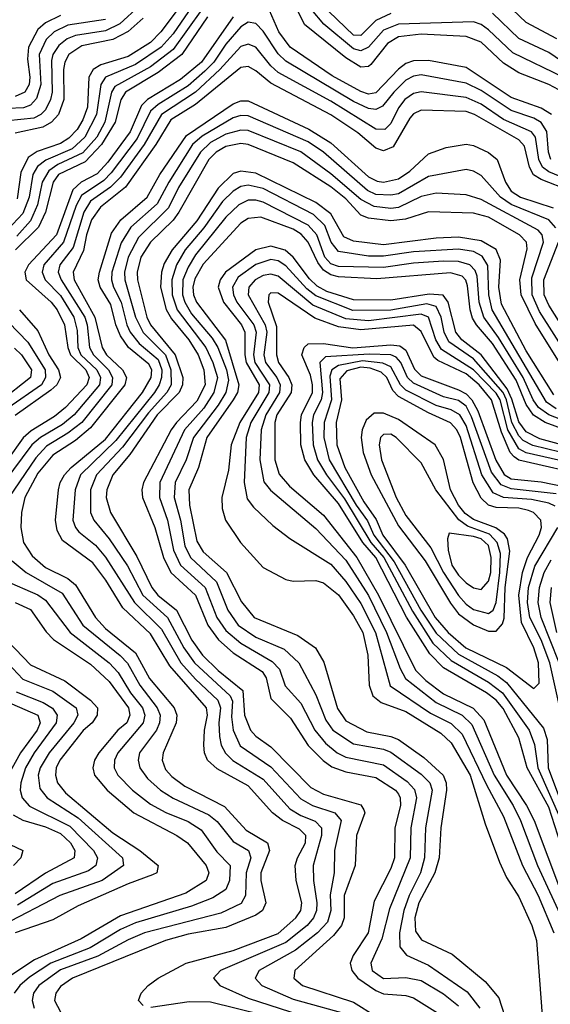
# Model space of a CAD drawing. Header units: inches. Extents: x 501365 to 657855, y 482276 to 547543.
# Tile 335 of 656: x 612322 to 613734, y 486480 to 489103. Entities that reach past the tile are written whole.
import ezdxf

# ---------------------------------------------------------------- set-up
doc = ezdxf.new("R2010")
doc.units = ezdxf.units.IN
doc.header["$MEASUREMENT"] = 0
doc.layers.add('A6418', color=7, linetype='Continuous')

msp = doc.modelspace()

# ---------------------------------------------------------------- linework, layer by layer
at = {"layer": 'A6418', "color": 5}
for points, elevation in [([(612762.3, 489157.7), (612697.1, 489070), (612670, 489042.3), (612610, 489004.6), (612537.7, 488982.3), (612516.9, 488970), (612505.4, 488950), (612501.7, 488870), (612490, 488836.4), (612474.2, 488810), (612452.5, 488787.5), (612430, 488773.3), (612368.2, 488751.8), (612344, 488736), (612324.5, 488695.5), (612314.5, 488625.5)], 2920), ([(612781.1, 489138.9), (612730, 489065.5), (612698.3, 489030), (612630, 488983.7), (612550.2, 488949.8), (612537.8, 488930), (612526.5, 488850), (612495.3, 488790), (612461, 488759), (612391.2, 488728.8), (612368.6, 488711.4), (612357, 488690), (612347.1, 488630), (612330, 488586.1), (612277.1, 488530)], 2940), ([(612640.2, 489139.8), (612588.5, 489091.5), (612550, 489072.9), (612470, 489060.8), (612448.2, 489051.8), (612425.6, 489034.4), (612409.5, 489010.5), (612405.9, 488994.1), (612407.7, 488910), (612404, 488890), (612390, 488863.1), (612377.5, 488850), (612359.5, 488840.5), (612290, 488833)], 2860), ([(612806.3, 489130), (612730, 489023.5), (612670, 488977.4), (612575.1, 488924.9), (612566.4, 488910), (612548.6, 488830), (612527.3, 488790), (612490, 488747.8), (612423.3, 488716.7), (612399.6, 488700.4), (612381.7, 488670), (612369.4, 488610), (612350, 488567), (612313.6, 488526.4)], 2960), ([(613737.2, 488850), (613710, 488867), (613630, 488895.2), (613510, 488975.3), (613410, 488993.7), (613370, 488993), (613350, 488985.7), (613330, 488970.9), (613270, 488908.2), (613250, 488904.5), (613230, 488911.6), (613153.5, 488953.5), (613041.4, 489030), (613011.6, 489070), (612986.9, 489126.9)], 3020), ([(613770, 488908.7), (613730, 488929.8), (613650, 488961), (613610, 488987.4), (613550, 489043.3), (613510, 489058.2), (613390, 489064.2), (613330, 489056.9), (613301, 489039), (613256.5, 488983.5), (613250, 488978.4), (613230, 488976.4), (613190, 489001.4), (613079.8, 489090), (613060, 489130)], 2980), ([(613770, 488948.4), (613634.6, 489014.6), (613570, 489075.8), (613550, 489090.2), (613530, 489097.3), (613330, 489091.2), (613290, 489075), (613250, 489029.2), (613230, 489020.2), (613210, 489025.5), (613131.2, 489091.2), (613098.8, 489130)], 2960), ([(613310, 489119), (613270, 489100.6), (613230, 489060.4), (613210, 489061.5), (613144.7, 489124.7)], 2940), ([(613751.4, 489051.5), (613670, 489095.1), (613633.9, 489130)], 2920), ([(612889.5, 489110), (612806, 488990), (612750, 488943.8), (612662, 488890), (612645.6, 488874.4), (612616, 488804), (612556.6, 488723.4), (612527.8, 488692.2), (612485.3, 488670), (612462.8, 488650), (612419.5, 488530), (612345.4, 488450), (612335, 488430), (612339, 488410), (612405.6, 488350), (612421.4, 488330), (612441.2, 488290), (612449.5, 488230), (612456.5, 488210), (612498, 488170), (612507, 488150), (612500.6, 488130), (612443.9, 488070), (612414.2, 488045.8), (612352, 488008), (612330.9, 487989.1), (612289.1, 487930)], 3020), ([(612550, 489103), (612450, 489087.8), (612413.2, 489070), (612391.7, 489050), (612373.6, 489010), (612378.2, 488930), (612366.8, 488893.2), (612350, 488875.2), (612331.8, 488868.2), (612290, 488866.5)], 2840), ([(612430, 489113.7), (612390, 489094.7), (612370, 489076.8), (612345.4, 489030), (612342.5, 488997.5), (612348.6, 488950), (612346.6, 488930), (612335.2, 488910), (612310, 488898.2)], 2820), ([(612650, 489106.8), (612610, 489071.1), (612570, 489049.8), (612486.7, 489033.3), (612452.2, 489010), (612441.5, 488990), (612438.3, 488970), (612439.4, 488890), (612425, 488850), (612405.9, 488830), (612383.4, 488816.6), (612310, 488800.3)], 2880), ([(612821.2, 489110), (612753.7, 489010), (612690, 488961.8), (612603.2, 488910), (612590.5, 488889.5), (612575.8, 488830), (612539.6, 488770), (612495.8, 488724.2), (612424.7, 488690), (612410.3, 488669.7), (612389.9, 488590), (612371.3, 488550), (612310.4, 488489.6)], 2980), ([(613840.3, 488940.3), (613730, 489015.4), (613650, 489052.6), (613580.5, 489120.5)], 2940), ([(613735.4, 488730), (613729.2, 488750), (613725.1, 488805.1), (613710, 488828.6), (613690, 488840.9), (613630, 488860.8), (613550, 488913.8), (613510, 488933.6), (613390, 488955.5), (613370, 488952.1), (613350, 488941.5), (613317.5, 488910), (613287.9, 488872.1), (613270, 488863.4), (613250, 488866), (613210, 488885.1), (613030, 488992.7), (613010, 489011.9), (612970, 489072.2), (612950, 489093), (612930, 489096), (612910, 489083.5), (612870, 489037.2), (612838.4, 488990), (612814.7, 488965.3), (612770, 488926.6), (612690, 488876.9), (612670, 488858.9), (612634, 488786), (612565.4, 488694.6), (612545.3, 488674.7), (612485.8, 488634.3), (612472.2, 488607.8), (612438.3, 488510), (612386.1, 488450), (612381.3, 488430), (612389.6, 488410), (612430, 488368.5), (612465.8, 488310), (612474.9, 488274.9), (612476, 488230), (612484.2, 488210), (612526.8, 488170), (612536.3, 488150), (612533.8, 488130), (612466.8, 488050), (612435.3, 488024.7), (612376.6, 487990), (612353.8, 487970), (612279.2, 487870)], 3040), ([(613810, 488664.5), (613730, 488697.6), (613713.3, 488710), (613703.9, 488730), (613694.9, 488790), (613684.1, 488804.1), (613610, 488837.2), (613550, 488877.8), (613510, 488895.8), (613390, 488910.6), (613370, 488906.3), (613347.3, 488890), (613330, 488868.4), (613310, 488825.9), (613294.1, 488810), (613270, 488811.1), (613150, 488886), (613010, 488962.3), (612990, 488979.7), (612950, 489029.6), (612930, 489038), (612910, 489031.7), (612854.8, 488970), (612790, 488910), (612699.2, 488850), (612653.1, 488770), (612590, 488683.3), (612563.6, 488656.4), (612510, 488619.2), (612492, 488590), (612463.6, 488496.4), (612428.9, 488450), (612424.2, 488430), (612431.9, 488410), (612494.7, 488310), (612501.4, 488290), (612507.5, 488230), (612517.8, 488210), (612557.7, 488170), (612568.3, 488150), (612567.1, 488130), (612486.8, 488030), (612450, 488001), (612393, 487967), (612364.4, 487935.6), (612292.5, 487830)], 3060), ([(613787, 488647), (613710, 488676.8), (613689.7, 488689.7), (613679.1, 488710), (613665.5, 488765.5), (613650, 488782.9), (613532.1, 488850), (613510, 488858.3), (613390, 488862.2), (613370, 488852.3), (613359.9, 488840.1), (613315.8, 488764.2), (613290, 488753.7), (613270, 488760.7), (613221.8, 488801.8), (613150, 488849.4), (612990, 488933.6), (612950, 488966.9), (612930, 488978.4), (612910, 488975.2), (612790, 488876.5), (612724.4, 488835.6), (612684, 488770), (612603.2, 488656.8), (612536.4, 488603.6), (612512.7, 488570), (612499.2, 488530), (612491.9, 488488.1), (612463.9, 488430), (612466.8, 488410), (612521.6, 488310), (612541, 488230), (612553, 488210), (612595.3, 488170), (612606.1, 488150), (612601.9, 488130), (612510, 488015.2), (612470, 487981.9), (612410, 487942.5), (612370, 487894.7), (612335.3, 487830), (612326.2, 487790), (612324.7, 487750), (612331.9, 487710), (612355, 487675), (612390, 487643.5), (612450, 487614.3), (612470, 487597.6), (612523.5, 487510), (612550, 487481.4), (612630, 487416.5), (612667.6, 487347.6), (612733, 487270), (612739.6, 487250), (612738.3, 487230), (612704, 487150), (612700.7, 487130), (612710, 487105.7), (612726.5, 487086.5), (612761.2, 487061.2), (612867.2, 487007.2), (612924.2, 486944.2), (612980.9, 486910), (612986.9, 486890), (612963.7, 486830), (612963.9, 486810), (612977, 486750), (612967.7, 486730), (612950, 486717.4), (612870, 486684.7), (612770, 486666.4), (612710.1, 486650), (612462, 486550), (612430, 486527), (612417.4, 486510), (612414.7, 486490), (612430, 486460.1)], 3080), ([(612650, 486476.8), (612638.3, 486490), (612645.3, 486510), (612664, 486530), (612690.1, 486550), (612764.8, 486590), (612890, 486623), (613010, 486668.4), (613056.9, 486710), (613069.8, 486730), (613072.7, 486750), (613057.9, 486810), (613055.3, 486850), (613060.8, 486870), (613082.3, 486910), (613083.5, 486930), (613066.7, 486946.7), (613021.4, 486970), (612994.4, 486990), (612930, 487062.2), (612847.1, 487107.2), (612821.3, 487130), (612813.3, 487150), (612812.1, 487170), (612814, 487210), (612822, 487250), (612819.2, 487270), (612721.5, 487381.5), (612670, 487466.5), (612596, 487536), (612551.3, 487610), (612516.2, 487656.2), (612435.7, 487715.7), (612421.7, 487741.7), (612416.5, 487770), (612424.9, 487850), (612429.5, 487870), (612440.8, 487890), (612458.4, 487910), (612550, 487985.1), (612648.5, 488110), (612671.9, 488150), (612673.5, 488170), (612665.5, 488185.5), (612611.7, 488230), (612590, 488260.3), (612577.5, 488290), (612564.1, 488344.1), (612535.9, 488390), (612530.7, 488410), (612533.7, 488430), (612566.2, 488533.8), (612590.5, 488569.5), (612661.3, 488630), (612695, 488690), (612765.5, 488794.5), (612890, 488878.9), (612910, 488886.7), (612930, 488886.8), (613091.3, 488811.3), (613150, 488775.1), (613250, 488683.8), (613272.9, 488672.9), (613290.2, 488669.8), (613330, 488678.7), (613360.6, 488699.4), (613410, 488745.4), (613457.3, 488762.7), (613510, 488771.2), (613530, 488767.7), (613570, 488749.1), (613592.6, 488730), (613615.3, 488670), (613630, 488646.1), (613654.6, 488630), (613741.8, 488601.8)], 3120), ([(613748.7, 488548.7), (613730, 488569.7), (613630, 488610.3), (613602, 488630), (613550, 488687.7), (613530, 488699.7), (613510, 488703.4), (613410, 488685.4), (613330, 488639.1), (613310, 488635.2), (613270, 488636.9), (613247.7, 488647.7), (613130, 488750.2), (613090, 488777.5), (612930, 488846.5), (612910, 488847.4), (612890, 488841), (612807.6, 488792.3), (612782, 488770), (612718.7, 488670), (612688, 488612), (612617.3, 488550), (612591.4, 488508.6), (612567.1, 488430), (612565.6, 488410), (612571.5, 488390), (612592.1, 488350), (612606.6, 488290), (612616.1, 488270), (612639.9, 488239.9), (612690, 488197.6), (612700.3, 488170), (612699.4, 488150), (612693.3, 488130), (612680.4, 488110), (612578, 487982), (612483.2, 487890), (612469, 487850), (612462.9, 487770), (612469.8, 487750), (612479, 487739), (612523.1, 487703.1), (612550, 487671), (612627.1, 487550), (612699.4, 487479.4), (612750.8, 487390), (612790, 487345.8), (612849.1, 487290), (612856.2, 487270), (612851.4, 487230), (612853.5, 487193.5), (612858.4, 487170), (612869.1, 487149.1), (612889.2, 487129.2), (612970, 487080.1), (613041, 487001), (613070, 486983.2), (613107.9, 486967.9), (613125.2, 486950), (613125.3, 486930), (613103.1, 486850), (613103.6, 486810), (613112.3, 486750), (613111.8, 486730), (613104.1, 486710), (613086.8, 486690), (613030, 486644.5), (612855.9, 486570), (612837.6, 486550), (612854.3, 486530), (612930, 486496.6), (613070, 486451.1)], 3140), ([(613810, 488161.4), (613705.6, 488325.6), (613685.7, 488370), (613684.9, 488415.1), (613716, 488510), (613712.3, 488530), (613701.8, 488541.8), (613550, 488623.7), (613510, 488636.4), (613430, 488640.7), (613390, 488631.5), (613330, 488602.7), (613310, 488600.2), (613265.1, 488605.1), (613230, 488623.4), (613150, 488692.6), (613070, 488751.1), (612930, 488807.2), (612910, 488808.7), (612870, 488797.6), (612830, 488775.4), (612802.6, 488750), (612744.6, 488655.4), (612718.1, 488601.9), (612637.6, 488522.4), (612610.2, 488470), (612600.9, 488430), (612601.1, 488410), (612630.2, 488310), (612650, 488269.8), (612709.7, 488209.7), (612724.2, 488170), (612724.7, 488130), (612713.7, 488110), (612664.5, 488055.5), (612595.5, 487964.4), (612525.7, 487890), (612510.5, 487850), (612509.8, 487790), (612519, 487770), (612559.9, 487719.9), (612608.4, 487648.4), (612649.5, 487569.5), (612715.1, 487510), (612758.5, 487430), (612787.4, 487390), (612882.1, 487302.1), (612887.9, 487287.9), (612885.7, 487245.7), (612889.7, 487210), (612908.2, 487168.2), (612990, 487112.3), (613070, 487027.6), (613100.8, 487010), (613160.6, 486990), (613177.1, 486970), (613159.6, 486890), (613158.4, 486830), (613148.5, 486771.5), (613150, 486730), (613140.9, 486699.1), (613114.6, 486670), (613056.1, 486623.9), (612958.9, 486570), (612948.6, 486550), (612966.3, 486530), (613050, 486494.1), (613210, 486449.4)], 3160), ([(613790, 488139.6), (613693.5, 488293.5), (613656.5, 488370), (613652.7, 488410), (613672.8, 488492.8), (613670.6, 488510.6), (613651.9, 488530), (613570, 488576.6), (613530, 488587.8), (613410, 488590.9), (613348.4, 488571.6), (613310, 488566.6), (613250, 488574.2), (613230, 488581.7), (613190, 488626), (613150, 488657.5), (613050, 488721.2), (612930, 488770.5), (612910, 488773.4), (612870, 488764.9), (612844.4, 488750), (612824.9, 488730), (612745.5, 488590), (612730, 488569), (612669.8, 488510), (612644.2, 488470), (612634.6, 488430), (612635.3, 488410), (612660, 488310), (612670.2, 488290), (612735.8, 488210), (612755.6, 488150), (612755.4, 488130), (612745.9, 488110), (612688, 488050), (612615, 487945), (612569.8, 487890), (612553.2, 487850), (612552.1, 487830), (612563.2, 487790), (612633.2, 487673.2), (612673.3, 487590), (612689.6, 487569.6), (612739.4, 487530), (612780.3, 487450), (612808.7, 487410), (612850, 487369.6), (612915.8, 487315.8), (612920.5, 487250), (612936.1, 487210), (612950, 487194.6), (612990, 487165.9), (613097.1, 487057.1), (613130, 487039.5), (613230, 487011), (613238.1, 486998.1), (613240.8, 486990), (613218.3, 486930), (613214.4, 486850), (613185.8, 486770), (613185, 486710), (613178.2, 486690), (613156.7, 486663.3), (613053.8, 486570), (613051.1, 486550), (613074.6, 486530), (613210, 486486), (613270, 486448.4)], 3180), ([(613743.4, 488103.4), (613670, 488220.6), (613604.7, 488344.7), (613597.1, 488390), (613602, 488462), (613590, 488490.8), (613550, 488514.1), (613490, 488523.8), (613430, 488520.9), (613290, 488503.5), (613210, 488513.1), (613184.4, 488524.4), (613150, 488585.7), (613110, 488615.8), (612950, 488694.4), (612910, 488699.3), (612890, 488692.7), (612850, 488653.6), (612793, 488567), (612727.3, 488490), (612706.4, 488453.6), (612698.9, 488430), (612696.8, 488390), (612711.2, 488331.2), (612725.5, 488305.5), (612771.6, 488250), (612796.7, 488210), (612811.9, 488170), (612815.3, 488130), (612793.3, 488086.7), (612738.7, 488030), (612725.3, 488010), (612650.9, 487870), (612646.5, 487850), (612648.4, 487830), (612681.8, 487750), (612704.5, 487670), (612724.2, 487630), (612789.8, 487570), (612822.3, 487490), (612850.7, 487450.7), (612890, 487416.2), (612966.8, 487366.8), (612977.9, 487350), (612990, 487294.6), (613042.5, 487242.6), (613089.5, 487169.5), (613129.4, 487129.4), (613152.8, 487112.8), (613190, 487099.3), (613270, 487084), (613322.4, 487050), (613330, 487039.7), (613334.9, 487030), (613335.3, 487010), (613320, 486950), (613319.8, 486870), (613310, 486841.6), (613265, 486755), (613249.2, 486670), (613209, 486610), (613201.4, 486590), (613205.9, 486570), (613222.2, 486550), (613270, 486516.4), (613290, 486508.1), (613350, 486503.8), (613370, 486497.3), (613448.5, 486448.5)], 3220), ([(613750, 488065.9), (613724.4, 488084.4), (613579, 488330), (613570.2, 488370), (613568.2, 488448.2), (613553.2, 488473.2), (613530, 488485.1), (613490, 488491.1), (613370, 488484.3), (613290, 488472.6), (613250, 488473), (613170, 488485.7), (613151, 488510), (613134.2, 488554.2), (613104, 488584), (612970, 488653.4), (612930, 488662.2), (612910, 488658.1), (612890, 488646.3), (612861.8, 488618.2), (612811.7, 488548.3), (612761.8, 488490), (612738.8, 488450), (612726.4, 488410), (612727.1, 488370), (612741.1, 488330), (612817.5, 488230), (612836.1, 488190), (612848.1, 488150), (612838.8, 488110), (612812.2, 488067.8), (612760.8, 488010), (612694.4, 487870), (612693.5, 487830), (612715.2, 487770), (612730.9, 487690), (612750, 487650), (612815.8, 487590), (612846.1, 487510), (612870, 487475.5), (612910, 487442), (612993.4, 487393.4), (613013.1, 487373.1), (613028.1, 487328.1), (613070, 487281.8), (613107.4, 487210), (613135.5, 487175.5), (613166.6, 487150), (613190, 487138.4), (613290, 487118), (613353.4, 487073.4), (613372.5, 487052.5), (613377.6, 487030), (613363.2, 486950), (613361.2, 486870), (613305.8, 486734.2), (613285.4, 486654.6), (613256, 486590), (613260.2, 486570), (613290, 486548.9), (613350, 486551.4), (613390, 486543.1), (613450, 486507.8), (613490, 486476.2)], 3240), ([(613810, 488019.5), (613730.2, 488050.2), (613702.7, 488070), (613688.5, 488090), (613661.8, 488150), (613596.5, 488256.5), (613557.5, 488310), (613544.7, 488350), (613539.3, 488419.3), (613534.5, 488434.5), (613519.6, 488450), (613490, 488458.4), (613450, 488459.2), (613370, 488454.1), (613290, 488443), (613170, 488445.6), (613150, 488452.6), (613134, 488470), (613112.3, 488530), (613090, 488555.6), (612970, 488616.6), (612950, 488622.3), (612930, 488622), (612904.9, 488610), (612870, 488577.2), (612790, 488476.3), (612770, 488444), (612756.3, 488410), (612755.3, 488370), (612761.4, 488350), (612779.3, 488319.3), (612834.2, 488254.2), (612849.4, 488230), (612872.1, 488170), (612877.3, 488142.7), (612870, 488110), (612850, 488076), (612784.5, 487990), (612765, 487930), (612735.4, 487870), (612733.1, 487830), (612749.9, 487770), (612761.6, 487701.6), (612776.6, 487670), (612845.8, 487605.8), (612876.1, 487530), (612903.2, 487490), (612950, 487457.8), (613025.6, 487425.6), (613064.6, 487390), (613110, 487304.7), (613136.6, 487236.6), (613155.3, 487210), (613210, 487174), (613290, 487159.3), (613310, 487151.6), (613390, 487093), (613413.3, 487070), (613419.5, 487050), (613401.8, 486950), (613399.6, 486870), (613388.6, 486830), (613358.4, 486770), (613343.9, 486730), (613333.1, 486670), (613333.4, 486633.4), (613351, 486611), (613410, 486584.6), (613513, 486513), (613547, 486470)], 3260), ([(613810, 487997.2), (613720.5, 488030), (613689.1, 488049.1), (613670, 488077.4), (613643, 488143), (613580.6, 488240.6), (613537.5, 488290), (613527.5, 488307.5), (613520.9, 488330), (613513.9, 488393.9), (613509.1, 488409.1), (613499.2, 488419.2), (613468.9, 488428.9), (613272.5, 488412.5), (613170, 488418.2), (613150, 488423.1), (613130, 488435.5), (613115.6, 488455.6), (613090, 488510), (613071.2, 488531.2), (613050, 488544.7), (612963.6, 488576.4), (612930, 488573.1), (612910, 488561.1), (612810, 488451.2), (612787.6, 488412.4), (612782.8, 488390), (612784.5, 488370), (612792.4, 488350), (612869.4, 488249.4), (612905.3, 488130), (612901.5, 488110), (612890, 488090), (612820.2, 487990), (612797.4, 487910), (612771.5, 487850), (612773.7, 487810), (612793.4, 487713.5), (612810, 487685), (612871.8, 487630), (612911.9, 487551.9), (612946.2, 487510), (613062.5, 487462.5), (613109.3, 487429.3), (613131.4, 487391.4), (613167.9, 487267.9), (613190, 487235.3), (613245.7, 487205.7), (613310, 487193.6), (613330, 487185.6), (613397.5, 487137.5), (613449.3, 487090), (613457.3, 487070), (613457.9, 487050), (613443, 486950), (613438.5, 486870), (613427.2, 486830), (613384.1, 486750), (613373.9, 486710), (613375.2, 486675.2), (613391.4, 486651.4), (613473.2, 486613.2), (613560.6, 486540.6), (613597, 486497), (613612.1, 486450)], 3280), ([(613830, 487952.3), (613706.6, 487986.6), (613670, 488004.6), (613650, 488031.3), (613632.2, 488092.2), (613619.3, 488119.3), (613550, 488209.7), (613498.9, 488250), (613482.4, 488270), (613462.3, 488350), (613448.8, 488368.8), (613411.7, 488371.7), (613310, 488355.6), (613210, 488356.2), (613139.1, 488379.1), (613113.2, 488393.2), (613092.8, 488412.8), (613050, 488470.4), (613028.5, 488488.5), (612990, 488499.8), (612950, 488490), (612869.8, 488430), (612855.1, 488410), (612849.7, 488390), (612863.9, 488350), (612911.8, 488290), (612921.4, 488270), (612920.8, 488210), (612924.7, 488190), (612959, 488130), (612957.7, 488110), (612908.1, 488030), (612884.5, 487970), (612877.4, 487902.6), (612859.9, 487830), (612860.6, 487800.6), (612869.7, 487770), (612909.1, 487710), (612970, 487643.9), (613030, 487611.8), (613050, 487607.5), (613110, 487609.3), (613130, 487602.8), (613170, 487571), (613210, 487515), (613235, 487470), (613248.4, 487410), (613251.9, 487330), (613261.6, 487301.6), (613283.6, 487283.6), (613350, 487259.9), (613442.5, 487202.5), (613470, 487176.3), (613520.8, 487090), (613560.4, 486960.4), (613598.7, 486858.7), (613617.7, 486817.7), (613650, 486766.3), (613684.7, 486690), (613697.2, 486650), (613712.8, 486450)], 3320), ([(613830, 488184), (613730, 488342.4), (613718, 488370), (613717.3, 488410), (613755.8, 488510)], 3140), ([(613870, 487924.5), (613688.1, 487968.1), (613661.7, 487981.7), (613650, 487994), (613631.5, 488030), (613617.9, 488090), (613608.4, 488110), (613530, 488199), (613464.5, 488244.5), (613451.5, 488270), (613443.4, 488310), (613430, 488338.6), (613405.9, 488345.9), (613310, 488329.4), (613208.1, 488328.1), (613110, 488367), (613086.1, 488386.1), (613030, 488447.4), (613010, 488460), (612990, 488463.7), (612950, 488451.1), (612903.3, 488416.7), (612888.5, 488390), (612890.8, 488370), (612900, 488350), (612945.2, 488290), (612951.2, 488270), (612943.8, 488210), (612947.3, 488190), (612986.6, 488130), (612985.1, 488110), (612937.4, 488030), (612924.9, 487990), (612919.2, 487870), (612926.9, 487826.9), (612944.1, 487804.1), (612995.1, 487755.1), (613041, 487721), (613150, 487652.8), (613190, 487606.4), (613230, 487547.3), (613269.1, 487470), (613308.3, 487328.3), (613415.7, 487255.7), (613470, 487228.1), (613499.8, 487199.8), (613564.4, 487064.4), (613610, 486980.4), (613659.9, 486850), (613701.9, 486770), (613743.7, 486670)], 3340), ([(613850, 487907.8), (613670, 487949), (613650, 487959.4), (613621, 488010), (613600.7, 488090), (613590, 488107.7), (613530, 488170.5), (613444.4, 488224.4), (613429.6, 488249.6), (613409.6, 488310), (613390, 488318.1), (613250, 488301), (613190, 488305.7), (613102.1, 488342.1), (613010, 488419.6), (612990, 488424.9), (612970, 488421.4), (612948.3, 488410), (612931.6, 488390), (612929.6, 488370), (612975.4, 488290), (612979.8, 488270), (612971.3, 488210), (612975.9, 488190), (613005.8, 488150), (613015, 488130), (613013.6, 488110), (612977.2, 488050), (612964.8, 488010), (612960.6, 487930), (612971.6, 487871.6), (612989.5, 487849.5), (613110, 487747.7), (613190, 487663.1), (613250, 487568.6), (613298.5, 487470), (613334.2, 487374.2), (613348.3, 487348.3), (613430, 487284), (613499.9, 487250), (613525.7, 487225.7), (613585, 487090), (613635.2, 487010), (613654.6, 486970), (613700, 486850), (613770, 486698.2)], 3360), ([(612215.4, 488375.4), (612343.7, 488243.7), (612389.1, 488170), (612390.6, 488150), (612379.4, 488130), (612290, 488068.1)], 2960), ([(613844.9, 487884.9), (613650, 487929.3), (613638.2, 487938.1), (613627.8, 487950), (613604.1, 488004.1), (613578.1, 488090), (613544.4, 488130), (613510, 488159.2), (613434.7, 488194.7), (613423.9, 488203.9), (613390, 488272.2), (613370, 488288.8), (613230, 488276.9), (613170, 488285), (613107.4, 488307.4), (613010, 488374.6), (612990, 488375), (612984.5, 488370), (612983, 488350), (613005.7, 488285.7), (613005.1, 488210), (613010.4, 488190), (613038, 488150), (613046, 488130), (613044, 488110), (613006.6, 488050), (613000.9, 488030), (613000.9, 487930), (613012.6, 487892.6), (613040.1, 487860.1), (613130, 487783.1), (613219.4, 487670), (613276.4, 487570), (613375.4, 487370), (613402.9, 487342.9), (613450, 487307.2), (613528.5, 487268.5), (613557.5, 487237.5), (613617.2, 487090), (613670.4, 487010), (613691.6, 486970), (613834.2, 486590)], 3380), ([(612320.8, 488330), (612370, 488274.2), (612399, 488210), (612424.7, 488170), (612430.3, 488150), (612420.3, 488130), (612404.4, 488115.6), (612310, 488048.7)], 2980), ([(613826.4, 486706.4), (613730, 487005.3), (613672.3, 487110), (613650.4, 487190), (613608.3, 487268.3), (613589.9, 487289.9), (613564.1, 487310), (613450, 487376.4), (613413.2, 487413.2), (613351.4, 487511.4), (613270.1, 487670), (613235.5, 487710), (613170, 487814), (613104.5, 487890), (613080.8, 487930), (613070.2, 487970), (613068.9, 488030), (613071.6, 488050), (613101.1, 488110), (613100.8, 488130), (613095.5, 488155.5), (613073.1, 488210), (613078.6, 488230), (613090, 488239), (613130, 488239.9), (613208.3, 488228.3), (613310, 488236.6), (613333.9, 488233.9), (613350, 488222.2), (613372.3, 488172.3), (613390, 488153.7), (613490, 488116.8), (613510, 488105.9), (613525.7, 488090), (613541, 488061), (613589.5, 487929.5), (613611.4, 487891.4), (613630, 487879.8), (613710, 487871.6), (613770, 487859.3)], 3420), ([(612307.7, 488227.7), (612326.6, 488210), (612353.1, 488170), (612350.7, 488150), (612270, 488085.7)], 2940), ([(613750, 487840), (613630, 487852.7), (613603.6, 487863.6), (613577.5, 487897.6), (613524.8, 488044.8), (613510, 488073.2), (613490, 488088.5), (613450, 488098.1), (613370, 488134.2), (613353.7, 488150), (613336.2, 488190), (613324.1, 488204), (613310, 488210.4), (613251.8, 488211.8), (613135.4, 488204.6), (613120.3, 488190), (613127.5, 488110), (613123.9, 488090), (613103.7, 488050), (613100.2, 488030), (613102.5, 487970), (613114.7, 487930), (613138.2, 487890), (613186.1, 487826.1), (613256.2, 487710), (613291.2, 487670), (613367, 487527), (613421.8, 487441.8), (613470, 487395.6), (613570, 487338.1), (613607, 487310), (613677.8, 487210), (613691.9, 487171.9), (613701.2, 487110), (613762.8, 486970)], 3440), ([(613747.2, 487807.2), (613730, 487814.6), (613684.4, 487824.4), (613609.7, 487829.7), (613582.5, 487842.5), (613551.9, 487890), (613510, 488021.5), (613493.2, 488050), (613470, 488063.5), (613430, 488075.5), (613350, 488116.1), (613335.7, 488130), (613310, 488178.3), (613288.1, 488188.1), (613234.1, 488194.1), (613170, 488181.6), (613152.3, 488170), (613146.9, 488153.1), (613151.7, 488090), (613131.8, 488030), (613131.4, 487990), (613145.8, 487930), (613217.2, 487810), (613247.6, 487767.6), (613264.3, 487730), (613318.7, 487658.7), (613389.4, 487530), (613430, 487468.6), (613490, 487413.1), (613594.7, 487354.7), (613617.5, 487337.5), (613715.7, 487215.7), (613725.5, 487185.5), (613728.1, 487110), (613781.1, 486970)], 3460), ([(613757.5, 487277.5), (613733.2, 487390), (613710, 487450.8), (613679.7, 487510), (613673.1, 487550), (613676.2, 487590), (613693, 487647), (613754.4, 487750)], 3460), ([(612301.2, 487661.2), (612339.2, 487630), (612434.8, 487574.8), (612490, 487490), (612589.5, 487409.5), (612608.8, 487388.8), (612641.2, 487330), (612687.8, 487270), (612695.2, 487250), (612694, 487230), (612685.4, 487210), (612641, 487150), (612636.6, 487130), (612641.2, 487110), (612661.6, 487081.6), (612696.6, 487050), (612730, 487028.8), (612825, 486985), (612846.9, 486966.9), (612890, 486913.7), (612930.8, 486890), (612936.7, 486870), (612924.4, 486830), (612923.2, 486770), (612911.4, 486748.6), (612857, 486723), (612653.9, 486670), (612610, 486652), (612530, 486608), (612430, 486571.6), (612372.5, 486530), (612358.6, 486510), (612354.7, 486490), (612360.5, 486470)], 3060), ([(613757.7, 487390), (613710.1, 487510), (613701.6, 487550), (613705.8, 487590), (613718, 487630), (613736.3, 487663.7)], 3440), ([(612280.1, 487610), (612370, 487570.8), (612390, 487556.8), (612455.9, 487470), (612559.5, 487390), (612584.2, 487364.2), (612616.8, 487310), (612648.3, 487270), (612654.4, 487250), (612650.3, 487229.7), (612582.9, 487150), (612574.2, 487130), (612573.3, 487110), (612583.1, 487090), (612621.6, 487050), (612670, 487013.3), (612710.5, 486990.5), (612770, 486966.6), (612804.4, 486944.4), (612846.3, 486886.3), (612882.3, 486850), (612880.4, 486810), (612870, 486785.8), (612836.1, 486763.9), (612778.7, 486741.3), (612630, 486697.1), (612590, 486679), (612509.2, 486630.8), (612404.3, 486590), (612347.4, 486552.6), (612322.2, 486530), (612307, 486510)], 3040), ([(613736.4, 487590), (613732.6, 487550), (613750.9, 487470)], 3420), ([(612310, 487550), (612350, 487531.5), (612392.2, 487472.2), (612411.8, 487451.8), (612510, 487385.9), (612559.7, 487339.7), (612611, 487270), (612614.6, 487250), (612606.4, 487230), (612583, 487210), (612532, 487150), (612520.8, 487130), (612516.7, 487110), (612521, 487090), (612554.2, 487050), (612625.3, 486990), (612740.3, 486930), (612768.5, 486910), (612818.4, 486850), (612825.3, 486830), (612818.3, 486810), (612763.6, 486776.4), (612590, 486715.4), (612485.7, 486654.3), (612361.1, 486598.9), (612256.9, 486530)], 3020), ([(612290, 487447.7), (612350, 487384.6), (612441.8, 487341.8), (612510, 487290.5), (612528.4, 487270), (612527.5, 487250), (612514.2, 487230), (612491, 487209), (612428.3, 487130), (612419.1, 487110), (612416.7, 487090), (612422.3, 487070), (612443.6, 487043.6), (612570, 486936.4), (612641.4, 486890), (612690.1, 486849.9), (612686.5, 486830), (612675.4, 486824.6), (612610, 486800.8), (612477.6, 486742.4), (612410, 486705.1), (612310, 486670.8)], 2980), ([(612290, 487388.8), (612330, 487346.3), (612410, 487313.7), (612472.1, 487270), (612476.3, 487250), (612465.4, 487230), (612399.9, 487150), (612375.8, 487110), (612370.5, 487090), (612375, 487055), (612394.6, 487030), (612476.9, 486976.9), (612595.6, 486870), (612598.4, 486850), (612541.1, 486810), (612428.7, 486770), (612275.2, 486690)], 2960), ([(612312.4, 487312.4), (612384.2, 487284.2), (612408.9, 487268.9), (612421.1, 487250), (612418.9, 487230), (612360.4, 487150), (612337.1, 487110), (612324.7, 487070), (612323.3, 487050), (612328.1, 487030), (612348, 487008), (612454.9, 486954.9), (612518.4, 486890), (612528.8, 486870), (612524.2, 486850), (612504.7, 486835.3), (612410, 486802.2), (612316, 486744)], 2940), ([(612300.6, 487280.6), (612370.1, 487250), (612376.1, 487230), (612368.1, 487210), (612323.4, 487150), (612291.2, 487090)], 2920), ([(612304.4, 486984.4), (612330.2, 486970.2), (612390, 486952.5), (612430, 486934.6), (612456.8, 486910), (612468.2, 486890), (612466.9, 486870), (612390, 486829), (612310, 486774.2)], 2920), ([(612261.7, 486921.7), (612329.6, 486890), (612324.6, 486870), (612305.1, 486850)], 2880), ([(612970, 486450.7), (612830, 486485.3), (612773.2, 486486.8), (612671.1, 486471.1)], 3120)]:
    msp.add_lwpolyline(points, dxfattribs=dict(at, elevation=elevation))
for points, elevation in [([(613230, 488176.9), (613192.6, 488167.4), (613173.6, 488146.4), (613178.1, 488090), (613164.5, 488030), (613165.6, 487970), (613187, 487910), (613238.1, 487818.1), (613271, 487771), (613288.1, 487730), (613347.5, 487650), (613427.7, 487510), (613462.7, 487470), (613509.7, 487429.7), (613617.2, 487377.2), (613690, 487321.5), (613704.5, 487335.5), (613702.7, 487390), (613690.4, 487430), (613657.2, 487497.2), (613650, 487570), (613659.9, 487630), (613673.8, 487670), (613704.2, 487730), (613710.4, 487750), (613708.6, 487770), (613689.9, 487790), (613675.8, 487795.8), (613650, 487801.5), (613590, 487803.3), (613569.4, 487810), (613550, 487827.8), (613528.9, 487868.9), (613495.1, 487990), (613485.5, 488010), (613468.9, 488028.9), (613410, 488055.4), (613330, 488099.5), (613315.4, 488115.4), (613299.4, 488150), (613284.3, 488164.3), (613254.6, 488174.6)], 3480), ([(613264.9, 488055.1), (613243.7, 488036.3), (613233.2, 488010), (613231, 487990), (613235.6, 487950), (613257.4, 487890), (613330, 487754.3), (613400.9, 487660.9), (613468.3, 487548.3), (613490, 487520.4), (613530, 487491.2), (613570, 487474), (613590, 487473.7), (613606.9, 487493.1), (613611.7, 487508.3), (613613.8, 487590), (613626.8, 487686.8), (613620.1, 487720.1), (613612.1, 487732.1), (613589, 487749), (613530, 487771), (613507.8, 487787.8), (613489.6, 487809.6), (613468.4, 487850), (613450, 487931.3), (613427.4, 487970), (613330, 488037.4), (613290, 488054.7)], 3520), ([(613310, 487998.5), (613290, 487997.9), (613282.6, 487990), (613278.2, 487970), (613285.2, 487930), (613324.2, 487830), (613350, 487782), (613415.8, 487695.8), (613449.9, 487630), (613490, 487569), (613510, 487546), (613530, 487531.5), (613570, 487520.7), (613581.8, 487530), (613590, 487550), (613599.8, 487630), (613601.2, 487681.2), (613593.1, 487710), (613572.3, 487732.3), (613513.6, 487753.6), (613490.3, 487770.3), (613429.1, 487850), (613390, 487922.7), (613324.1, 487990)], 3540), ([(613464.7, 487735.3), (613460.5, 487719.5), (613462.1, 487690), (613472.4, 487650), (613490, 487622.9), (613510, 487603), (613530, 487589.1), (613550, 487585.1), (613570, 487606.8), (613575.5, 487630), (613577.2, 487670), (613570, 487702), (613550, 487720), (613530, 487726.4)], 3560)]:
    msp.add_lwpolyline(points, close=True, dxfattribs=dict(at, elevation=elevation))

doc.saveas('drawing.dxf')
